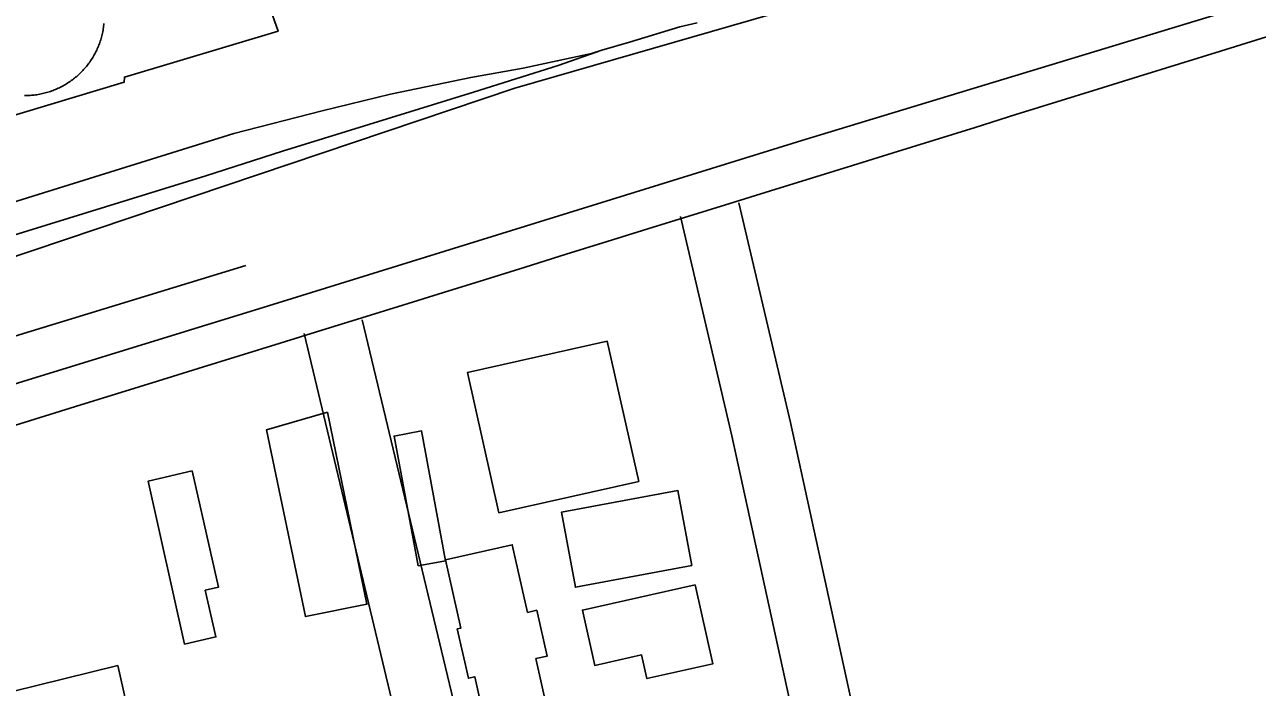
# Model space of a CAD drawing. Extents: x 3651524 to 3689615, y 505651 to 531377.
# Drawn here: x 3674189 to 3674806, y 513153 to 513485 of the extents above; entities that cross this region are included whole.
import ezdxf

# ---------------------------------------------------------------- set-up
doc = ezdxf.new("R2010")
doc.units = 0
for name, color, linetype in [('V-BLDG-OTLN', 7, 'Continuous'), ('V-DOMW-TANK', 7, 'Continuous'), ('V-RAIL-TRAK', 7, 'Continuous'), ('V-ROAD-CNTR', 7, 'Continuous'), ('V-SITE-OTLN', 7, 'Continuous'), ('V-TOPO-SHOR', 7, 'Continuous'), ('V-UTIL-LINE', 7, 'Continuous')]:
    doc.layers.add(name, color=color, linetype=linetype)

msp = doc.modelspace()

# ---------------------------------------------------------------- linework, layer by layer
at = {"layer": 'V-BLDG-OTLN'}
for points in [[(3674426.091, 513240.255), (3674410.334, 513310.504), (3674480.322, 513326.204), (3674496.077, 513255.953)], [(3674340.175, 513290.636), (3674360.012, 513194.36), (3674329.163, 513188.175), (3674309.701, 513281.828)], [(3674385.612, 513213.656), (3674373.601, 513278.705), (3674387.367, 513281.246), (3674399.381, 513216.2)], [(3674272.524, 513261.29), (3674285.655, 513202.941), (3674278.983, 513201.411), (3674284.341, 513178.039), (3674268.671, 513174.447), (3674250.424, 513256.017)], [(3674522.722, 513213.806), (3674464.409, 513202.931), (3674457.405, 513240.477), (3674515.72, 513251.352)], [(3674419.249, 513134.831), (3674413.991, 513158.059), (3674410.776, 513157.33), (3674405.193, 513182.002), (3674407.067, 513182.426), (3674399.326, 513216.626), (3674432.782, 513224.193), (3674440.445, 513190.323), (3674445.047, 513191.366), (3674450.235, 513168.444), (3674444.613, 513167.173), (3674450.294, 513141.855)], [(3674524.254, 513204.186), (3674533.185, 513164.531), (3674500.19, 513157.098), (3674497.503, 513169.024), (3674474.073, 513163.746), (3674467.846, 513191.482)], [(3674235.244, 513163.683), (3674261.817, 513045.736), (3674203.694, 513032.723), (3674209.82, 513002.253), (3674093.131, 512978.787), (3674081.793, 513035.173), (3674173.54, 513053.621), (3674155.36, 513144.006)]]:
    msp.add_lwpolyline(points, close=True, dxfattribs=at)
at = {"layer": 'V-DOMW-TANK'}
for points in [[(3674228.299, 513485.458), (3674228.232, 513484.766), (3674228.15, 513484.078), (3674228.055, 513483.39), (3674227.951, 513482.704), (3674227.832, 513482.02), (3674227.703, 513481.338), (3674227.562, 513480.658), (3674227.412, 513479.98), (3674227.244, 513479.306), (3674227.068, 513478.634), (3674226.88, 513477.967), (3674226.681, 513477.301), (3674226.468, 513476.64), (3674226.245, 513475.982), (3674226.012, 513475.329), (3674225.766, 513474.678), (3674225.508, 513474.035), (3674225.239, 513473.396), (3674224.961, 513472.759), (3674224.67, 513472.128), (3674224.371, 513471.503), (3674224.058, 513470.883), (3674223.734, 513470.268), (3674223.4, 513469.66), (3674223.056, 513469.058), (3674222.698, 513468.46), (3674222.335, 513467.87), (3674221.961, 513467.286), (3674221.576, 513466.709), (3674221.18, 513466.138), (3674220.775, 513465.574), (3674220.359, 513465.019), (3674219.933, 513464.47), (3674219.499, 513463.928), (3674219.057, 513463.393), (3674218.602, 513462.869), (3674218.141, 513462.351), (3674217.67, 513461.841), (3674217.189, 513461.339), (3674216.701, 513460.846), (3674216.204, 513460.36), (3674215.698, 513459.885), (3674215.186, 513459.418), (3674214.664, 513458.959), (3674214.133, 513458.511), (3674213.597, 513458.073), (3674213.05, 513457.642), (3674212.499, 513457.223), (3674211.938, 513456.811), (3674211.372, 513456.41), (3674210.797, 513456.02), (3674210.217, 513455.64)], [(3674210.217, 513455.64), (3674209.63, 513455.269), (3674209.038, 513454.906), (3674208.438, 513454.558), (3674207.831, 513454.218), (3674207.221, 513453.891), (3674206.603, 513453.571), (3674205.98, 513453.264), (3674205.353, 513452.971), (3674204.721, 513452.682), (3674204.082, 513452.408), (3674203.441, 513452.146), (3674202.793, 513451.894), (3674202.142, 513451.654), (3674201.487, 513451.425), (3674200.827, 513451.206), (3674200.164, 513451.003), (3674199.5, 513450.806), (3674198.828, 513450.624), (3674198.155, 513450.452), (3674197.479, 513450.292), (3674196.801, 513450.145), (3674196.121, 513450.01), (3674195.437, 513449.887), (3674194.753, 513449.774), (3674194.065, 513449.674), (3674193.377, 513449.586), (3674192.686, 513449.512), (3674191.994, 513449.446), (3674191.302, 513449.395), (3674190.61, 513449.356), (3674189.916, 513449.328), (3674189.221, 513449.313), (3674188.527, 513449.309)]]:
    msp.add_lwpolyline(points, dxfattribs=at)
at = {"layer": 'V-RAIL-TRAK'}
for points in [[(3674293.276, 513430.341), (3674337.57, 513441.627), (3674371.792, 513450.077), (3674412.029, 513458.427), (3674438.168, 513463), (3674455.271, 513466.723), (3674472.374, 513470.449), (3674477.592, 513472.001), (3674491.514, 513476.142), (3674516.703, 513483.74)], [(3674516.703, 513483.74), (3674525.329, 513485.854)], [(3674317.688, 513421.53), (3674413.41, 513451.003), (3674455.734, 513464.329), (3674477.592, 513472.001)], [(3674293.276, 513430.341), (3674148.577, 513385.209), (3674010.879, 513342.326), (3673826.701, 513284.986), (3673789.218, 513273.413), (3673656.049, 513232.301), (3673574.457, 513206.848), (3673497.978, 513182.993), (3673324.461, 513129.983), (3673170.845, 513082.119), (3673001.31, 513030.553), (3672946.39, 513013.208), (3672935.726, 513009.038), (3672921.722, 513002.79), (3672865.232, 512977.157), (3672812.873, 512955.041), (3672795.524, 512949.261), (3672675.018, 512911.838)], [(3672812.873, 512955.041), (3672939.288, 512992.845), (3673094.174, 513041.847), (3673258.817, 513093.217), (3673435.754, 513147.155), (3673641.363, 513210.928), (3673864.724, 513280.994), (3674061.944, 513342.012), (3674279.26, 513409.134), (3674317.688, 513421.53)]]:
    msp.add_lwpolyline(points, dxfattribs=at)
at = {"layer": 'V-ROAD-CNTR'}
for points in [[(3674670.938, 512835.686), (3674656.656, 512897.743), (3674572.016, 513285.394), (3674546.169, 513395.498)], [(3674641.699, 512828.971), (3674627.382, 512891.179), (3674542.756, 513278.766), (3674516.963, 513388.642)], [(3671294.334, 512432.967), (3671352.457, 512449.955), (3671461.646, 512485.09), (3671629.739, 512537.998), (3671792.357, 512587.566), (3671992.156, 512648.584), (3672132.456, 512695.352), (3672272.375, 512737.224), (3672471.388, 512799.612), (3672680.974, 512862.027), (3672896.814, 512929.94), (3673120.483, 513000.224), (3673335.551, 513063.435), (3673557.262, 513133.321), (3673794.439, 513205.403), (3674047.647, 513287.12), (3674299.303, 513364.133)], [(3674488.175, 512770.762), (3674405.239, 513138.292), (3674357.657, 513336.997)], [(3674463.095, 512745.616), (3674376.019, 513131.496), (3674328.481, 513330.011)]]:
    msp.add_lwpolyline(points, dxfattribs=at)
msp.add_arc((3369500.72, 1494795.426), 1027714.144, 287.241303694, 287.317795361, dxfattribs=at)
at = {"layer": 'V-SITE-OTLN'}
msp.add_lwpolyline([(3674884.886, 513586.691), (3674650.707, 513515.621), (3674434.078, 513452.967), (3674143.889, 513355.386), (3674063.067, 513326.609), (3673628.897, 513193.61), (3673436.344, 514166.883), (3674074.48, 514409.01), (3674225.471, 514470.088), (3674407.327, 514535.339), (3674600.652, 514605.747), (3674670.688, 514630.016), (3674771.109, 514669.848), (3674961.09, 514740.315)], dxfattribs=at)
at = {"layer": 'V-TOPO-SHOR'}
for points in [[(3674310.748, 513344.017), (3674577.774, 513426.761), (3674849.308, 513509.43), (3674948.972, 513541.813)], [(3673950.009, 513230.706), (3674145.718, 513293.206), (3674310.748, 513344.017)]]:
    msp.add_lwpolyline(points, dxfattribs=at)
at = {"layer": 'V-UTIL-LINE'}
msp.add_lwpolyline([(3674138.568, 513474.67), (3674149.599, 513429.292), (3674238.467, 513455.969), (3674238.513, 513458.589), (3674315.53, 513481.534), (3674301.769, 513520.41), (3674305.054, 513521.01), (3674297.689, 513550.607), (3674342.045, 513586.04)], dxfattribs=at)

doc.saveas('drawing.dxf')
